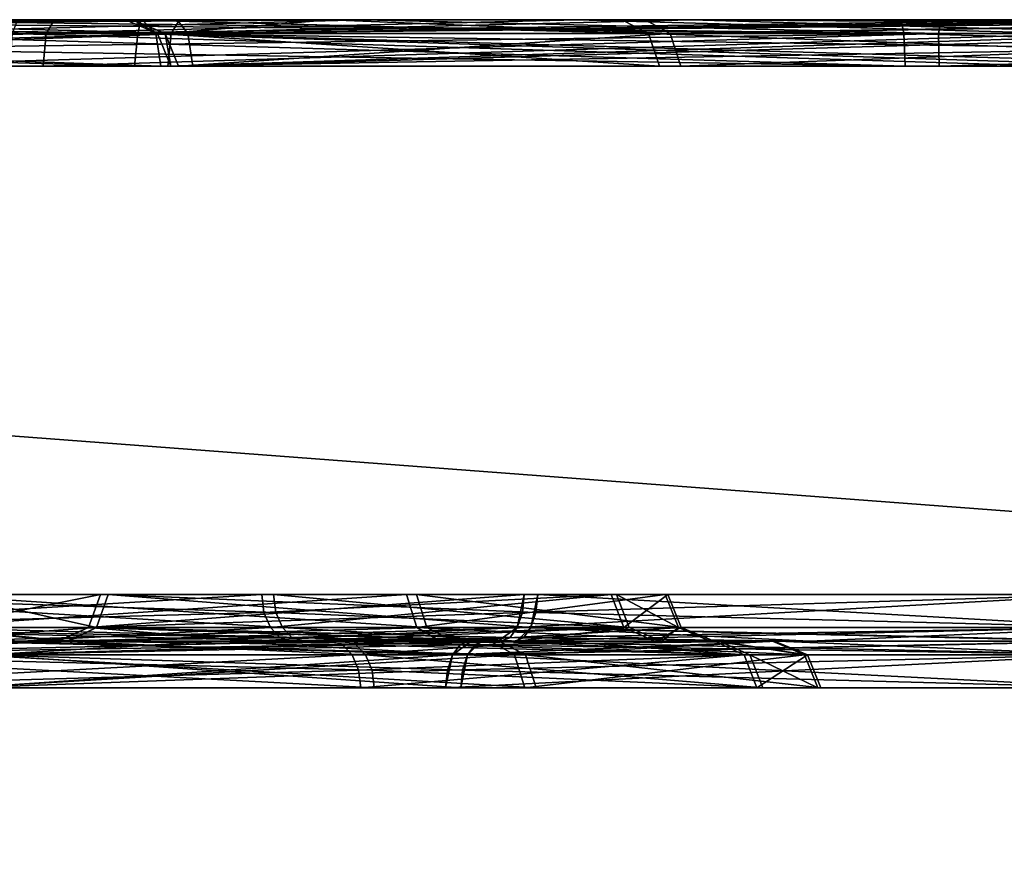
# Model space of a CAD drawing. Header units: millimetres. Extents: x -150 to 150, y -85 to 1149.
# Tile 232 of 656: x -84.708 to -84.075, y 1008.85 to 1009.4. Entities that reach past the tile are written whole.
import ezdxf

# ---------------------------------------------------------------- set-up
doc = ezdxf.new("R2010")
doc.units = ezdxf.units.MM
doc.header["$LTSCALE"] = 21.359881
for name, color, linetype in [('4774', 7, 'CONTINUOUS'), ('4775', 7, 'CONTINUOUS'), ('4776', 7, 'CONTINUOUS'), ('4777', 7, 'CONTINUOUS'), ('4778', 7, 'CONTINUOUS'), ('4779', 7, 'CONTINUOUS'), ('4780', 7, 'CONTINUOUS'), ('4781', 7, 'CONTINUOUS'), ('4790', 7, 'CONTINUOUS'), ('4791', 7, 'CONTINUOUS'), ('4792', 7, 'CONTINUOUS'), ('4793', 7, 'CONTINUOUS'), ('4815', 7, 'CONTINUOUS'), ('4816', 7, 'CONTINUOUS'), ('4817', 7, 'CONTINUOUS'), ('4818', 7, 'CONTINUOUS'), ('4819', 7, 'CONTINUOUS'), ('4820', 7, 'CONTINUOUS'), ('4821', 7, 'CONTINUOUS'), ('4822', 7, 'CONTINUOUS'), ('4831', 7, 'CONTINUOUS'), ('4832', 7, 'CONTINUOUS'), ('4833', 7, 'CONTINUOUS'), ('4834', 7, 'CONTINUOUS'), ('6291', 7, 'CONTINUOUS'), ('6292', 7, 'CONTINUOUS'), ('6293', 7, 'CONTINUOUS'), ('6294', 7, 'CONTINUOUS'), ('6295', 7, 'CONTINUOUS'), ('6296', 7, 'CONTINUOUS'), ('6297', 7, 'CONTINUOUS'), ('6298', 7, 'CONTINUOUS'), ('6307', 7, 'CONTINUOUS'), ('6308', 7, 'CONTINUOUS'), ('6309', 7, 'CONTINUOUS'), ('6310', 7, 'CONTINUOUS'), ('6332', 7, 'CONTINUOUS'), ('6333', 7, 'CONTINUOUS'), ('6334', 7, 'CONTINUOUS'), ('6335', 7, 'CONTINUOUS'), ('6336', 7, 'CONTINUOUS'), ('6337', 7, 'CONTINUOUS'), ('6338', 7, 'CONTINUOUS'), ('6339', 7, 'CONTINUOUS'), ('6348', 7, 'CONTINUOUS'), ('6349', 7, 'CONTINUOUS'), ('6350', 7, 'CONTINUOUS'), ('6351', 7, 'CONTINUOUS'), ('8767', 7, 'CONTINUOUS'), ('8768', 7, 'CONTINUOUS'), ('9023', 7, 'CONTINUOUS'), ('9025', 7, 'CONTINUOUS')]:
    doc.layers.add(name, color=color, linetype=linetype)

msp = doc.modelspace()

# ---------------------------------------------------------------- linework, layer by layer
at = {"layer": '4774', "linetype": 'CONTINUOUS'}
for points in [[(-84.48592, 1008.99121, 228.0098), (-84.87933, 1008.99121, 227.82314), (-84.4817, 1008.98148, 228.00484), (-84.48592, 1008.99121, 228.0098)], [(-84.4817, 1008.98148, 228.00484), (-84.87933, 1008.99121, 227.82314), (-84.48023, 1008.97, 228.0031), (-84.4817, 1008.98148, 228.00484)], [(-84.48023, 1008.97, 228.0031), (-84.87933, 1008.99121, 227.82314), (-84.87774, 1008.97, 227.81449), (-84.48023, 1008.97, 228.0031)]]:
    msp.add_3dface(points, dxfattribs=at)
at = {"layer": '4775', "linetype": 'CONTINUOUS'}
for points in [[(-84.88584, 1009, 227.84351), (-84.87933, 1008.99121, 227.82314), (-84.68067, 1009, 227.90915), (-84.88584, 1009, 227.84351)], [(-84.87933, 1008.99121, 227.82314), (-84.48592, 1008.99121, 228.0098), (-84.68067, 1009, 227.90915), (-84.87933, 1008.99121, 227.82314)], [(-84.68067, 1009, 227.90915), (-84.48592, 1008.99121, 228.0098), (-84.49222, 1008.99772, 228.01721), (-84.68067, 1009, 227.90915)], [(-84.49966, 1009, 228.02595), (-84.68067, 1009, 227.90915), (-84.49222, 1008.99772, 228.01721), (-84.49966, 1009, 228.02595)]]:
    msp.add_3dface(points, dxfattribs=at)
at = {"layer": '4776', "linetype": 'CONTINUOUS'}
for points in [[(-84.74851, 1008.99121, 229.44296), (-84.39015, 1008.99121, 229.19559), (-84.74556, 1008.97, 229.45124), (-84.74851, 1008.99121, 229.44296)], [(-84.74556, 1008.97, 229.45124), (-84.39015, 1008.99121, 229.19559), (-84.38346, 1008.97, 229.20128), (-84.74556, 1008.97, 229.45124)], [(-84.48592, 1008.99121, 228.0098), (-84.4817, 1008.98148, 228.00484), (-84.23027, 1008.97, 228.3652), (-84.48592, 1008.99121, 228.0098)], [(-84.23855, 1008.99121, 228.36815), (-84.48592, 1008.99121, 228.0098), (-84.23027, 1008.97, 228.3652), (-84.23855, 1008.99121, 228.36815)], [(-84.39015, 1008.99121, 229.19559), (-84.20349, 1008.99121, 228.80218), (-84.38346, 1008.97, 229.20128), (-84.39015, 1008.99121, 229.19559)], [(-84.38346, 1008.97, 229.20128), (-84.20349, 1008.99121, 228.80218), (-84.19485, 1008.97, 228.80377), (-84.38346, 1008.97, 229.20128)], [(-84.20349, 1008.99121, 228.80218), (-84.23855, 1008.99121, 228.36815), (-84.19485, 1008.97, 228.80377), (-84.20349, 1008.99121, 228.80218)], [(-84.19485, 1008.97, 228.80377), (-84.23855, 1008.99121, 228.36815), (-84.23027, 1008.97, 228.3652), (-84.19485, 1008.97, 228.80377)], [(-84.4817, 1008.98148, 228.00484), (-84.48023, 1008.97, 228.0031), (-84.23027, 1008.97, 228.3652), (-84.4817, 1008.98148, 228.00484)]]:
    msp.add_3dface(points, dxfattribs=at)
at = {"layer": '4777', "linetype": 'CONTINUOUS'}
for points in [[(-84.39015, 1008.99121, 229.19559), (-84.74851, 1008.99121, 229.44296), (-84.75399, 1009, 229.42239), (-84.39015, 1008.99121, 229.19559)], [(-84.40551, 1009, 229.1809), (-84.39015, 1008.99121, 229.19559), (-84.75399, 1009, 229.42239), (-84.40551, 1009, 229.1809)], [(-84.49966, 1009, 228.02595), (-84.49222, 1008.99772, 228.01721), (-84.23855, 1008.99121, 228.36815), (-84.49966, 1009, 228.02595)], [(-84.49966, 1009, 228.02595), (-84.23855, 1008.99121, 228.36815), (-84.25841, 1009, 228.37559), (-84.49966, 1009, 228.02595)], [(-84.49222, 1008.99772, 228.01721), (-84.48592, 1008.99121, 228.0098), (-84.23855, 1008.99121, 228.36815), (-84.49222, 1008.99772, 228.01721)], [(-84.20349, 1008.99121, 228.80218), (-84.39015, 1008.99121, 229.19559), (-84.40551, 1009, 229.1809), (-84.20349, 1008.99121, 228.80218)], [(-84.22406, 1009, 228.79671), (-84.20349, 1008.99121, 228.80218), (-84.40551, 1009, 229.1809), (-84.22406, 1009, 228.79671)], [(-84.23855, 1008.99121, 228.36815), (-84.20349, 1008.99121, 228.80218), (-84.25841, 1009, 228.37559), (-84.23855, 1008.99121, 228.36815)], [(-84.25841, 1009, 228.37559), (-84.20349, 1008.99121, 228.80218), (-84.22406, 1009, 228.79671), (-84.25841, 1009, 228.37559)]]:
    msp.add_3dface(points, dxfattribs=at)
at = {"layer": '4778', "linetype": 'CONTINUOUS'}
for points in [[(-84.54353, 1009.01852, 228.07754), (-84.54501, 1009.03, 228.07928), (-84.89576, 1009.03, 227.91286), (-84.54353, 1009.01852, 228.07754)], [(-84.53932, 1009.00879, 228.07258), (-84.54353, 1009.01852, 228.07754), (-84.89576, 1009.03, 227.91286), (-84.53932, 1009.00879, 228.07258)], [(-84.89418, 1009.00879, 227.90421), (-84.53932, 1009.00879, 228.07258), (-84.89576, 1009.03, 227.91286), (-84.89418, 1009.00879, 227.90421)]]:
    msp.add_3dface(points, dxfattribs=at)
at = {"layer": '4779', "linetype": 'CONTINUOUS'}
for points in [[(-84.53932, 1009.00879, 228.07258), (-84.89418, 1009.00879, 227.90421), (-84.53302, 1009.00228, 228.06517), (-84.53932, 1009.00879, 228.07258)], [(-84.52558, 1009, 228.05642), (-84.89418, 1009.00879, 227.90421), (-84.89051, 1009, 227.88332), (-84.52558, 1009, 228.05642)], [(-84.89418, 1009.00879, 227.90421), (-84.52558, 1009, 228.05642), (-84.53302, 1009.00228, 228.06517), (-84.89418, 1009.00879, 227.90421)]]:
    msp.add_3dface(points, dxfattribs=at)
at = {"layer": '4780', "linetype": 'CONTINUOUS'}
for points in [[(-84.45963, 1009.03, 229.13649), (-84.77618, 1009.00879, 229.36532), (-84.77913, 1009.03, 229.35704), (-84.45963, 1009.03, 229.13649)], [(-84.45294, 1009.00879, 229.14219), (-84.77618, 1009.00879, 229.36532), (-84.45963, 1009.03, 229.13649), (-84.45294, 1009.00879, 229.14219)], [(-84.54501, 1009.03, 228.07928), (-84.54353, 1009.01852, 228.07754), (-84.31619, 1009.00879, 228.39582), (-84.54501, 1009.03, 228.07928)], [(-84.54501, 1009.03, 228.07928), (-84.31619, 1009.00879, 228.39582), (-84.32447, 1009.03, 228.39877), (-84.54501, 1009.03, 228.07928)], [(-84.29321, 1009.03, 228.78574), (-84.45294, 1009.00879, 229.14219), (-84.45963, 1009.03, 229.13649), (-84.29321, 1009.03, 228.78574)], [(-84.28457, 1009.00879, 228.78733), (-84.45294, 1009.00879, 229.14219), (-84.29321, 1009.03, 228.78574), (-84.28457, 1009.00879, 228.78733)], [(-84.31619, 1009.00879, 228.39582), (-84.28457, 1009.00879, 228.78733), (-84.32447, 1009.03, 228.39877), (-84.31619, 1009.00879, 228.39582)], [(-84.32447, 1009.03, 228.39877), (-84.28457, 1009.00879, 228.78733), (-84.29321, 1009.03, 228.78574), (-84.32447, 1009.03, 228.39877)], [(-84.54353, 1009.01852, 228.07754), (-84.53932, 1009.00879, 228.07258), (-84.31619, 1009.00879, 228.39582), (-84.54353, 1009.01852, 228.07754)]]:
    msp.add_3dface(points, dxfattribs=at)
at = {"layer": '4781', "linetype": 'CONTINUOUS'}
for points in [[(-84.77618, 1009.00879, 229.36532), (-84.45294, 1009.00879, 229.14219), (-84.43764, 1009, 229.15694), (-84.77618, 1009.00879, 229.36532)], [(-84.77038, 1009, 229.38577), (-84.77618, 1009.00879, 229.36532), (-84.43764, 1009, 229.15694), (-84.77038, 1009, 229.38577)], [(-84.53932, 1009.00879, 228.07258), (-84.53302, 1009.00228, 228.06517), (-84.38842, 1009, 228.20834), (-84.53932, 1009.00879, 228.07258)], [(-84.31619, 1009.00879, 228.39582), (-84.53932, 1009.00879, 228.07258), (-84.38842, 1009, 228.20834), (-84.31619, 1009.00879, 228.39582)], [(-84.45294, 1009.00879, 229.14219), (-84.28457, 1009.00879, 228.78733), (-84.26408, 1009, 228.79319), (-84.45294, 1009.00879, 229.14219)], [(-84.43764, 1009, 229.15694), (-84.45294, 1009.00879, 229.14219), (-84.26408, 1009, 228.79319), (-84.43764, 1009, 229.15694)], [(-84.29538, 1009, 228.39103), (-84.31619, 1009.00879, 228.39582), (-84.38842, 1009, 228.20834), (-84.29538, 1009, 228.39103)], [(-84.28457, 1009.00879, 228.78733), (-84.31619, 1009.00879, 228.39582), (-84.29538, 1009, 228.39103), (-84.28457, 1009.00879, 228.78733)], [(-84.26408, 1009, 228.79319), (-84.28457, 1009.00879, 228.78733), (-84.29538, 1009, 228.39103), (-84.26408, 1009, 228.79319)], [(-84.53302, 1009.00228, 228.06517), (-84.52558, 1009, 228.05642), (-84.38842, 1009, 228.20834), (-84.53302, 1009.00228, 228.06517)]]:
    msp.add_3dface(points, dxfattribs=at)
at = {"layer": '4790', "linetype": 'CONTINUOUS'}
for points in [[(-85.34874, 1009.39121, 227.02252), (-84.61088, 1009.39121, 227.04585), (-85.34706, 1009.37, 227.03114), (-85.34874, 1009.39121, 227.02252)], [(-85.34706, 1009.37, 227.03114), (-84.61088, 1009.39121, 227.04585), (-84.61311, 1009.37, 227.05435), (-85.34706, 1009.37, 227.03114)], [(-83.95622, 1009.39121, 227.38702), (-83.96043, 1009.38148, 227.39198), (-84.61311, 1009.37, 227.05435), (-83.95622, 1009.39121, 227.38702)], [(-84.61088, 1009.39121, 227.04585), (-83.95622, 1009.39121, 227.38702), (-84.61311, 1009.37, 227.05435), (-84.61088, 1009.39121, 227.04585)], [(-83.96043, 1009.38148, 227.39198), (-83.96191, 1009.37, 227.39372), (-84.61311, 1009.37, 227.05435), (-83.96043, 1009.38148, 227.39198)]]:
    msp.add_3dface(points, dxfattribs=at)
at = {"layer": '4791', "linetype": 'CONTINUOUS'}
for points in [[(-84.60553, 1009.4, 227.02533), (-85.34874, 1009.39121, 227.02252), (-85.35209, 1009.4, 227.00156), (-84.60553, 1009.4, 227.02533)], [(-84.61088, 1009.39121, 227.04585), (-85.34874, 1009.39121, 227.02252), (-84.60553, 1009.4, 227.02533), (-84.61088, 1009.39121, 227.04585)], [(-83.94248, 1009.4, 227.37086), (-84.61088, 1009.39121, 227.04585), (-84.60553, 1009.4, 227.02533), (-83.94248, 1009.4, 227.37086)], [(-84.61088, 1009.39121, 227.04585), (-83.94248, 1009.4, 227.37086), (-83.94991, 1009.39772, 227.37961), (-84.61088, 1009.39121, 227.04585)], [(-83.95622, 1009.39121, 227.38702), (-84.61088, 1009.39121, 227.04585), (-83.94991, 1009.39772, 227.37961), (-83.95622, 1009.39121, 227.38702)]]:
    msp.add_3dface(points, dxfattribs=at)
at = {"layer": '4792', "linetype": 'CONTINUOUS'}
for points in [[(-84.04347, 1009.37, 229.97247), (-84.71312, 1009.39121, 230.27863), (-84.71481, 1009.37, 230.27001), (-84.04347, 1009.37, 229.97247)], [(-84.03821, 1009.39121, 229.97951), (-84.71312, 1009.39121, 230.27863), (-84.04347, 1009.37, 229.97247), (-84.03821, 1009.39121, 229.97951)]]:
    msp.add_3dface(points, dxfattribs=at)
at = {"layer": '4793', "linetype": 'CONTINUOUS'}
for points in [[(-84.71312, 1009.39121, 230.27863), (-84.03821, 1009.39121, 229.97951), (-84.34955, 1009.4, 230.18619), (-84.71312, 1009.39121, 230.27863)], [(-84.70977, 1009.4, 230.29959), (-84.71312, 1009.39121, 230.27863), (-84.34955, 1009.4, 230.18619), (-84.70977, 1009.4, 230.29959)], [(-84.34955, 1009.4, 230.18619), (-84.03821, 1009.39121, 229.97951), (-84.02433, 1009.4, 229.99562), (-84.34955, 1009.4, 230.18619)]]:
    msp.add_3dface(points, dxfattribs=at)
at = {"layer": '4815', "linetype": 'CONTINUOUS'}
for points in [[(-84.8904, 1008.99121, 372.17882), (-84.49453, 1008.99121, 371.99743), (-84.88893, 1008.97, 372.18748), (-84.8904, 1008.99121, 372.17882)], [(-84.49453, 1008.99121, 371.99743), (-84.49038, 1008.98148, 372.00244), (-84.88893, 1008.97, 372.18748), (-84.49453, 1008.99121, 371.99743)], [(-84.49038, 1008.98148, 372.00244), (-84.48893, 1008.97, 372.0042), (-84.88893, 1008.97, 372.18748), (-84.49038, 1008.98148, 372.00244)]]:
    msp.add_3dface(points, dxfattribs=at)
at = {"layer": '4816', "linetype": 'CONTINUOUS'}
for points in [[(-84.50806, 1009, 371.98109), (-84.8904, 1008.99121, 372.17882), (-84.89428, 1009, 372.15796), (-84.50806, 1009, 371.98109)], [(-84.8904, 1008.99121, 372.17882), (-84.50806, 1009, 371.98109), (-84.50074, 1008.99772, 371.98993), (-84.8904, 1008.99121, 372.17882)], [(-84.49453, 1008.99121, 371.99743), (-84.8904, 1008.99121, 372.17882), (-84.50074, 1008.99772, 371.98993), (-84.49453, 1008.99121, 371.99743)]]:
    msp.add_3dface(points, dxfattribs=at)
at = {"layer": '4817', "linetype": 'CONTINUOUS'}
for points in [[(-84.38293, 1008.99121, 370.81302), (-84.73795, 1008.99121, 370.56088), (-84.37616, 1008.97, 370.80742), (-84.38293, 1008.99121, 370.81302)], [(-84.37616, 1008.97, 370.80742), (-84.73795, 1008.99121, 370.56088), (-84.73489, 1008.97, 370.55265), (-84.37616, 1008.97, 370.80742)], [(-84.49038, 1008.98148, 372.00244), (-84.49453, 1008.99121, 371.99743), (-84.24239, 1008.99121, 371.64241), (-84.49038, 1008.98148, 372.00244)], [(-84.48893, 1008.97, 372.0042), (-84.49038, 1008.98148, 372.00244), (-84.24239, 1008.99121, 371.64241), (-84.48893, 1008.97, 372.0042)], [(-84.48893, 1008.97, 372.0042), (-84.24239, 1008.99121, 371.64241), (-84.23415, 1008.97, 371.64547), (-84.48893, 1008.97, 372.0042)], [(-84.20154, 1008.99121, 371.20889), (-84.38293, 1008.99121, 370.81302), (-84.19288, 1008.97, 371.20742), (-84.20154, 1008.99121, 371.20889)], [(-84.19288, 1008.97, 371.20742), (-84.38293, 1008.99121, 370.81302), (-84.37616, 1008.97, 370.80742), (-84.19288, 1008.97, 371.20742)], [(-84.24239, 1008.99121, 371.64241), (-84.20154, 1008.99121, 371.20889), (-84.23415, 1008.97, 371.64547), (-84.24239, 1008.99121, 371.64241)], [(-84.23415, 1008.97, 371.64547), (-84.20154, 1008.99121, 371.20889), (-84.19288, 1008.97, 371.20742), (-84.23415, 1008.97, 371.64547)]]:
    msp.add_3dface(points, dxfattribs=at)
at = {"layer": '4818', "linetype": 'CONTINUOUS'}
for points in [[(-84.74691, 1009, 370.58018), (-84.73795, 1008.99121, 370.56088), (-84.40006, 1009, 370.82559), (-84.74691, 1009, 370.58018)], [(-84.73795, 1008.99121, 370.56088), (-84.38293, 1008.99121, 370.81302), (-84.40006, 1009, 370.82559), (-84.73795, 1008.99121, 370.56088)], [(-84.50074, 1008.99772, 371.98993), (-84.50806, 1009, 371.98109), (-84.36159, 1009, 371.82312), (-84.50074, 1008.99772, 371.98993)], [(-84.49453, 1008.99121, 371.99743), (-84.50074, 1008.99772, 371.98993), (-84.36159, 1009, 371.82312), (-84.49453, 1008.99121, 371.99743)], [(-84.24239, 1008.99121, 371.64241), (-84.49453, 1008.99121, 371.99743), (-84.36159, 1009, 371.82312), (-84.24239, 1008.99121, 371.64241)], [(-84.40006, 1009, 370.82559), (-84.38293, 1008.99121, 370.81302), (-84.22275, 1009, 371.21071), (-84.40006, 1009, 370.82559)], [(-84.38293, 1008.99121, 370.81302), (-84.20154, 1008.99121, 371.20889), (-84.22275, 1009, 371.21071), (-84.38293, 1008.99121, 370.81302)], [(-84.26133, 1009, 371.63245), (-84.24239, 1008.99121, 371.64241), (-84.36159, 1009, 371.82312), (-84.26133, 1009, 371.63245)], [(-84.20154, 1008.99121, 371.20889), (-84.24239, 1008.99121, 371.64241), (-84.26133, 1009, 371.63245), (-84.20154, 1008.99121, 371.20889)], [(-84.22275, 1009, 371.21071), (-84.20154, 1008.99121, 371.20889), (-84.26133, 1009, 371.63245), (-84.22275, 1009, 371.21071)]]:
    msp.add_3dface(points, dxfattribs=at)
at = {"layer": '4819', "linetype": 'CONTINUOUS'}
for points in [[(-84.55269, 1009.03, 371.92717), (-84.90417, 1009.00879, 372.09755), (-84.90564, 1009.03, 372.08888), (-84.55269, 1009.03, 371.92717)], [(-84.55124, 1009.01852, 371.92893), (-84.90417, 1009.00879, 372.09755), (-84.55269, 1009.03, 371.92717), (-84.55124, 1009.01852, 371.92893)], [(-84.54709, 1009.00879, 371.93394), (-84.90417, 1009.00879, 372.09755), (-84.55124, 1009.01852, 371.92893), (-84.54709, 1009.00879, 371.93394)]]:
    msp.add_3dface(points, dxfattribs=at)
at = {"layer": '4820', "linetype": 'CONTINUOUS'}
for points in [[(-84.90417, 1009.00879, 372.09755), (-84.54709, 1009.00879, 371.93394), (-84.70698, 1009, 372.05897), (-84.90417, 1009.00879, 372.09755)], [(-84.90305, 1009, 372.11887), (-84.90417, 1009.00879, 372.09755), (-84.70698, 1009, 372.05897), (-84.90305, 1009, 372.11887)], [(-84.70698, 1009, 372.05897), (-84.54709, 1009.00879, 371.93394), (-84.54088, 1009.00228, 371.94143), (-84.70698, 1009, 372.05897)], [(-84.53356, 1009, 371.95028), (-84.70698, 1009, 372.05897), (-84.54088, 1009.00228, 371.94143), (-84.53356, 1009, 371.95028)]]:
    msp.add_3dface(points, dxfattribs=at)
at = {"layer": '4821', "linetype": 'CONTINUOUS'}
for points in [[(-84.76665, 1009.00879, 370.63815), (-84.44642, 1009.00879, 370.86558), (-84.76971, 1009.03, 370.64638), (-84.76665, 1009.00879, 370.63815)], [(-84.76971, 1009.03, 370.64638), (-84.44642, 1009.00879, 370.86558), (-84.45319, 1009.03, 370.87118), (-84.76971, 1009.03, 370.64638)], [(-84.55124, 1009.01852, 371.92893), (-84.55269, 1009.03, 371.92717), (-84.32789, 1009.03, 371.61064), (-84.55124, 1009.01852, 371.92893)], [(-84.54709, 1009.00879, 371.93394), (-84.55124, 1009.01852, 371.92893), (-84.32789, 1009.03, 371.61064), (-84.54709, 1009.00879, 371.93394)], [(-84.31966, 1009.00879, 371.6137), (-84.54709, 1009.00879, 371.93394), (-84.32789, 1009.03, 371.61064), (-84.31966, 1009.00879, 371.6137)], [(-84.44642, 1009.00879, 370.86558), (-84.28281, 1009.00879, 371.22266), (-84.45319, 1009.03, 370.87118), (-84.44642, 1009.00879, 370.86558)], [(-84.45319, 1009.03, 370.87118), (-84.28281, 1009.00879, 371.22266), (-84.29147, 1009.03, 371.22413), (-84.45319, 1009.03, 370.87118)], [(-84.29147, 1009.03, 371.22413), (-84.31966, 1009.00879, 371.6137), (-84.32789, 1009.03, 371.61064), (-84.29147, 1009.03, 371.22413)], [(-84.28281, 1009.00879, 371.22266), (-84.31966, 1009.00879, 371.6137), (-84.29147, 1009.03, 371.22413), (-84.28281, 1009.00879, 371.22266)]]:
    msp.add_3dface(points, dxfattribs=at)
at = {"layer": '4822', "linetype": 'CONTINUOUS'}
for points in [[(-84.44642, 1009.00879, 370.86558), (-84.76665, 1009.00879, 370.63815), (-84.75732, 1009, 370.61899), (-84.44642, 1009.00879, 370.86558)], [(-84.42924, 1009, 370.85308), (-84.44642, 1009.00879, 370.86558), (-84.75732, 1009, 370.61899), (-84.42924, 1009, 370.85308)], [(-84.54088, 1009.00228, 371.94143), (-84.54709, 1009.00879, 371.93394), (-84.31966, 1009.00879, 371.6137), (-84.54088, 1009.00228, 371.94143)], [(-84.53356, 1009, 371.95028), (-84.54088, 1009.00228, 371.94143), (-84.31966, 1009.00879, 371.6137), (-84.53356, 1009, 371.95028)], [(-84.53356, 1009, 371.95028), (-84.31966, 1009.00879, 371.6137), (-84.29972, 1009, 371.62094), (-84.53356, 1009, 371.95028)], [(-84.28281, 1009.00879, 371.22266), (-84.44642, 1009.00879, 370.86558), (-84.42924, 1009, 370.85308), (-84.28281, 1009.00879, 371.22266)], [(-84.26166, 1009, 371.22049), (-84.28281, 1009.00879, 371.22266), (-84.42924, 1009, 370.85308), (-84.26166, 1009, 371.22049)], [(-84.31966, 1009.00879, 371.6137), (-84.28281, 1009.00879, 371.22266), (-84.29972, 1009, 371.62094), (-84.31966, 1009.00879, 371.6137)], [(-84.29972, 1009, 371.62094), (-84.28281, 1009.00879, 371.22266), (-84.26166, 1009, 371.22049), (-84.29972, 1009, 371.62094)]]:
    msp.add_3dface(points, dxfattribs=at)
at = {"layer": '4831', "linetype": 'CONTINUOUS'}
for points in [[(-84.63237, 1009.39121, 372.95962), (-85.37047, 1009.39121, 372.97309), (-84.63448, 1009.37, 372.95109), (-84.63237, 1009.39121, 372.95962)], [(-84.63448, 1009.37, 372.95109), (-85.37047, 1009.39121, 372.97309), (-85.36867, 1009.37, 372.96449), (-84.63448, 1009.37, 372.95109)], [(-83.9788, 1009.37, 372.62046), (-84.63237, 1009.39121, 372.95962), (-84.63448, 1009.37, 372.95109), (-83.9788, 1009.37, 372.62046)], [(-83.9732, 1009.39121, 372.62723), (-84.63237, 1009.39121, 372.95962), (-83.97735, 1009.38148, 372.62222), (-83.9732, 1009.39121, 372.62723)], [(-83.97735, 1009.38148, 372.62222), (-84.63237, 1009.39121, 372.95962), (-83.9788, 1009.37, 372.62046), (-83.97735, 1009.38148, 372.62222)]]:
    msp.add_3dface(points, dxfattribs=at)
at = {"layer": '4832', "linetype": 'CONTINUOUS'}
for points in [[(-85.37583, 1009.4, 372.99364), (-85.37047, 1009.39121, 372.97309), (-84.63034, 1009.4, 372.98096), (-85.37583, 1009.4, 372.99364)], [(-85.37047, 1009.39121, 372.97309), (-84.63237, 1009.39121, 372.95962), (-84.63034, 1009.4, 372.98096), (-85.37047, 1009.39121, 372.97309)], [(-84.63237, 1009.39121, 372.95962), (-83.9732, 1009.39121, 372.62723), (-84.27609, 1009.4, 372.85029), (-84.63237, 1009.39121, 372.95962)], [(-84.63034, 1009.4, 372.98096), (-84.63237, 1009.39121, 372.95962), (-84.27609, 1009.4, 372.85029), (-84.63034, 1009.4, 372.98096)], [(-84.27609, 1009.4, 372.85029), (-83.9732, 1009.39121, 372.62723), (-83.96699, 1009.39772, 372.63472), (-84.27609, 1009.4, 372.85029)], [(-83.95967, 1009.4, 372.64357), (-84.27609, 1009.4, 372.85029), (-83.96699, 1009.39772, 372.63472), (-83.95967, 1009.4, 372.64357)]]:
    msp.add_3dface(points, dxfattribs=at)
at = {"layer": '4833', "linetype": 'CONTINUOUS'}
for points in [[(-85.4295, 1009.39121, 369.73923), (-84.69139, 1009.39121, 369.72576), (-85.42739, 1009.37, 369.74776), (-85.4295, 1009.39121, 369.73923)], [(-85.42739, 1009.37, 369.74776), (-84.69139, 1009.39121, 369.72576), (-84.69319, 1009.37, 369.73436), (-85.42739, 1009.37, 369.74776)], [(-84.69139, 1009.39121, 369.72576), (-84.02054, 1009.39121, 370.03387), (-84.69319, 1009.37, 369.73436), (-84.69139, 1009.39121, 369.72576)], [(-84.69319, 1009.37, 369.73436), (-84.02054, 1009.39121, 370.03387), (-84.02589, 1009.37, 370.04084), (-84.69319, 1009.37, 369.73436)]]:
    msp.add_3dface(points, dxfattribs=at)
at = {"layer": '4834', "linetype": 'CONTINUOUS'}
for points in [[(-84.69139, 1009.39121, 369.72576), (-85.4295, 1009.39121, 369.73923), (-85.43153, 1009.4, 369.71788), (-84.69139, 1009.39121, 369.72576)], [(-84.68603, 1009.4, 369.70521), (-84.69139, 1009.39121, 369.72576), (-85.43153, 1009.4, 369.71788), (-84.68603, 1009.4, 369.70521)], [(-84.02054, 1009.39121, 370.03387), (-84.69139, 1009.39121, 369.72576), (-84.00804, 1009.4, 370.01673), (-84.02054, 1009.39121, 370.03387)], [(-84.00804, 1009.4, 370.01673), (-84.69139, 1009.39121, 369.72576), (-84.68603, 1009.4, 369.70521), (-84.00804, 1009.4, 370.01673)]]:
    msp.add_3dface(points, dxfattribs=at)
at = {"layer": '6291', "linetype": 'CONTINUOUS'}
for points in [[(-84.42993, 1008.99121, 252.22569), (-84.43322, 1008.98148, 252.2313), (-84.74341, 1008.97, 251.92007), (-84.42993, 1008.99121, 252.22569)], [(-84.73577, 1008.99121, 251.91573), (-84.42993, 1008.99121, 252.22569), (-84.74341, 1008.97, 251.92007), (-84.73577, 1008.99121, 251.91573)], [(-84.42454, 1008.97, 250.76106), (-84.73015, 1008.99121, 251.07454), (-84.73773, 1008.97, 251.07009), (-84.42454, 1008.97, 250.76106)], [(-84.42019, 1008.99121, 250.76869), (-84.73015, 1008.99121, 251.07454), (-84.42454, 1008.97, 250.76106), (-84.42019, 1008.99121, 250.76869)], [(-83.99878, 1008.97, 250.65002), (-84.42019, 1008.99121, 250.76869), (-84.42454, 1008.97, 250.76106), (-83.99878, 1008.97, 250.65002)], [(-83.99884, 1008.99121, 250.65881), (-84.42019, 1008.99121, 250.76869), (-83.99878, 1008.97, 250.65002), (-83.99884, 1008.99121, 250.65881)], [(-84.43322, 1008.98148, 252.2313), (-84.43437, 1008.97, 252.23327), (-84.74341, 1008.97, 251.92007), (-84.43322, 1008.98148, 252.2313)]]:
    msp.add_3dface(points, dxfattribs=at)
at = {"layer": '6292', "linetype": 'CONTINUOUS'}
for points in [[(-84.4192, 1009, 252.20739), (-84.73577, 1008.99121, 251.91573), (-84.7175, 1009, 251.90495), (-84.4192, 1009, 252.20739)], [(-84.73577, 1008.99121, 251.91573), (-84.4192, 1009, 252.20739), (-84.42501, 1008.99772, 252.21729), (-84.73577, 1008.99121, 251.91573)], [(-84.42993, 1008.99121, 252.22569), (-84.73577, 1008.99121, 251.91573), (-84.42501, 1008.99772, 252.21729), (-84.42993, 1008.99121, 252.22569)], [(-84.73015, 1008.99121, 251.07454), (-84.42019, 1008.99121, 250.76869), (-84.41123, 1009, 250.788), (-84.73015, 1008.99121, 251.07454)], [(-84.71248, 1009, 251.08634), (-84.73015, 1008.99121, 251.07454), (-84.41123, 1009, 250.788), (-84.71248, 1009, 251.08634)], [(-84.42019, 1008.99121, 250.76869), (-83.99884, 1008.99121, 250.65881), (-84.00172, 1009, 250.68), (-84.42019, 1008.99121, 250.76869)], [(-84.41123, 1009, 250.788), (-84.42019, 1008.99121, 250.76869), (-84.00172, 1009, 250.68), (-84.41123, 1009, 250.788)]]:
    msp.add_3dface(points, dxfattribs=at)
at = {"layer": '6293', "linetype": 'CONTINUOUS'}
for points in [[(-84.43437, 1008.97, 252.23327), (-84.43322, 1008.98148, 252.2313), (-84.01008, 1008.99121, 252.34119), (-84.43437, 1008.97, 252.23327)], [(-84.43437, 1008.97, 252.23327), (-84.01008, 1008.99121, 252.34119), (-84.01014, 1008.97, 252.34998), (-84.43437, 1008.97, 252.23327)], [(-84.43322, 1008.98148, 252.2313), (-84.42993, 1008.99121, 252.22569), (-84.01008, 1008.99121, 252.34119), (-84.43322, 1008.98148, 252.2313)]]:
    msp.add_3dface(points, dxfattribs=at)
at = {"layer": '6294', "linetype": 'CONTINUOUS'}
for points in [[(-84.42993, 1008.99121, 252.22569), (-84.42501, 1008.99772, 252.21729), (-84.22066, 1009, 252.29099), (-84.42993, 1008.99121, 252.22569)], [(-84.01008, 1008.99121, 252.34119), (-84.42993, 1008.99121, 252.22569), (-84.22066, 1009, 252.29099), (-84.01008, 1008.99121, 252.34119)], [(-84.42501, 1008.99772, 252.21729), (-84.4192, 1009, 252.20739), (-84.22066, 1009, 252.29099), (-84.42501, 1008.99772, 252.21729)], [(-84.0072, 1009, 252.32), (-84.01008, 1008.99121, 252.34119), (-84.22066, 1009, 252.29099), (-84.0072, 1009, 252.32)]]:
    msp.add_3dface(points, dxfattribs=at)
at = {"layer": '6295', "linetype": 'CONTINUOUS'}
for points in [[(-84.76323, 1009.00879, 251.49493), (-84.65904, 1009.00879, 251.11622), (-84.75445, 1009.03, 251.49499), (-84.76323, 1009.00879, 251.49493)], [(-84.66411, 1009.00879, 251.87499), (-84.76323, 1009.00879, 251.49493), (-84.65647, 1009.03, 251.87065), (-84.66411, 1009.00879, 251.87499)], [(-84.65647, 1009.03, 251.87065), (-84.76323, 1009.00879, 251.49493), (-84.75445, 1009.03, 251.49499), (-84.65647, 1009.03, 251.87065)], [(-84.75445, 1009.03, 251.49499), (-84.65904, 1009.00879, 251.11622), (-84.65146, 1009.03, 251.12067), (-84.75445, 1009.03, 251.49499)], [(-84.38495, 1009.01852, 252.14897), (-84.66411, 1009.00879, 251.87499), (-84.3838, 1009.03, 252.147), (-84.38495, 1009.01852, 252.14897)], [(-84.3838, 1009.03, 252.147), (-84.66411, 1009.00879, 251.87499), (-84.65647, 1009.03, 251.87065), (-84.3838, 1009.03, 252.147)], [(-84.65904, 1009.00879, 251.11622), (-84.37946, 1009.00879, 250.84035), (-84.65146, 1009.03, 251.12067), (-84.65904, 1009.00879, 251.11622)], [(-84.65146, 1009.03, 251.12067), (-84.37946, 1009.00879, 250.84035), (-84.37512, 1009.03, 250.84799), (-84.65146, 1009.03, 251.12067)], [(-84.37946, 1009.00879, 250.84035), (-83.99939, 1009.00879, 250.74123), (-84.37512, 1009.03, 250.84799), (-84.37946, 1009.00879, 250.84035)], [(-84.37512, 1009.03, 250.84799), (-83.99939, 1009.00879, 250.74123), (-83.99945, 1009.03, 250.75002), (-84.37512, 1009.03, 250.84799)], [(-84.38824, 1009.00879, 252.15458), (-84.66411, 1009.00879, 251.87499), (-84.38495, 1009.01852, 252.14897), (-84.38824, 1009.00879, 252.15458)]]:
    msp.add_3dface(points, dxfattribs=at)
at = {"layer": '6296', "linetype": 'CONTINUOUS'}
for points in [[(-84.65904, 1009.00879, 251.11622), (-84.76323, 1009.00879, 251.49493), (-84.78443, 1009, 251.49271), (-84.65904, 1009.00879, 251.11622)], [(-84.67667, 1009, 251.10435), (-84.65904, 1009.00879, 251.11622), (-84.78443, 1009, 251.49271), (-84.67667, 1009, 251.10435)], [(-84.78443, 1009, 251.49271), (-84.76323, 1009.00879, 251.49493), (-84.68377, 1009, 251.88333), (-84.78443, 1009, 251.49271)], [(-84.76323, 1009.00879, 251.49493), (-84.66411, 1009.00879, 251.87499), (-84.68377, 1009, 251.88333), (-84.76323, 1009.00879, 251.49493)], [(-84.68377, 1009, 251.88333), (-84.66411, 1009.00879, 251.87499), (-84.56042, 1009, 252.04709), (-84.68377, 1009, 251.88333)], [(-84.37946, 1009.00879, 250.84035), (-84.65904, 1009.00879, 251.11622), (-84.67667, 1009, 251.10435), (-84.37946, 1009.00879, 250.84035)], [(-84.38873, 1009, 250.82122), (-84.37946, 1009.00879, 250.84035), (-84.67667, 1009, 251.10435), (-84.38873, 1009, 250.82122)], [(-84.66411, 1009.00879, 251.87499), (-84.38824, 1009.00879, 252.15458), (-84.56042, 1009, 252.04709), (-84.66411, 1009.00879, 251.87499)], [(-84.56042, 1009, 252.04709), (-84.38824, 1009.00879, 252.15458), (-84.39316, 1009.00228, 252.16298), (-84.56042, 1009, 252.04709)], [(-83.99941, 1009, 250.72002), (-84.37946, 1009.00879, 250.84035), (-84.38873, 1009, 250.82122), (-83.99941, 1009, 250.72002)], [(-83.99939, 1009.00879, 250.74123), (-84.37946, 1009.00879, 250.84035), (-83.99941, 1009, 250.72002), (-83.99939, 1009.00879, 250.74123)], [(-84.39897, 1009, 252.17288), (-84.56042, 1009, 252.04709), (-84.39316, 1009.00228, 252.16298), (-84.39897, 1009, 252.17288)]]:
    msp.add_3dface(points, dxfattribs=at)
at = {"layer": '6297', "linetype": 'CONTINUOUS'}
for points in [[(-84.38824, 1009.00879, 252.15458), (-84.38495, 1009.01852, 252.14897), (-84.00948, 1009.03, 252.24998), (-84.38824, 1009.00879, 252.15458)], [(-84.00953, 1009.00879, 252.25877), (-84.38824, 1009.00879, 252.15458), (-84.00948, 1009.03, 252.24998), (-84.00953, 1009.00879, 252.25877)], [(-84.38495, 1009.01852, 252.14897), (-84.3838, 1009.03, 252.147), (-84.00948, 1009.03, 252.24998), (-84.38495, 1009.01852, 252.14897)]]:
    msp.add_3dface(points, dxfattribs=at)
at = {"layer": '6298', "linetype": 'CONTINUOUS'}
for points in [[(-84.39897, 1009, 252.17288), (-84.39316, 1009.00228, 252.16298), (-84.00953, 1009.00879, 252.25877), (-84.39897, 1009, 252.17288)], [(-84.39897, 1009, 252.17288), (-84.00953, 1009.00879, 252.25877), (-84.00952, 1009, 252.27998), (-84.39897, 1009, 252.17288)], [(-84.39316, 1009.00228, 252.16298), (-84.38824, 1009.00879, 252.15458), (-84.00953, 1009.00879, 252.25877), (-84.39316, 1009.00228, 252.16298)]]:
    msp.add_3dface(points, dxfattribs=at)
at = {"layer": '6307', "linetype": 'CONTINUOUS'}
for points in [[(-85.21288, 1009.39121, 250.36364), (-84.60016, 1009.39121, 249.95186), (-85.20647, 1009.37, 250.36966), (-85.21288, 1009.39121, 250.36364)], [(-85.20647, 1009.37, 250.36966), (-84.60016, 1009.39121, 249.95186), (-84.597, 1009.37, 249.96006), (-85.20647, 1009.37, 250.36966)], [(-84.60016, 1009.39121, 249.95186), (-83.86945, 1009.39121, 249.84672), (-84.597, 1009.37, 249.96006), (-84.60016, 1009.39121, 249.95186)], [(-84.597, 1009.37, 249.96006), (-83.86945, 1009.39121, 249.84672), (-83.87017, 1009.37, 249.85547), (-84.597, 1009.37, 249.96006)]]:
    msp.add_3dface(points, dxfattribs=at)
at = {"layer": '6308', "linetype": 'CONTINUOUS'}
for points in [[(-84.60016, 1009.39121, 249.95186), (-85.21288, 1009.39121, 250.36364), (-84.94216, 1009.4, 250.10604), (-84.60016, 1009.39121, 249.95186)], [(-84.60709, 1009.4, 249.9318), (-84.60016, 1009.39121, 249.95186), (-84.94216, 1009.4, 250.10604), (-84.60709, 1009.4, 249.9318)], [(-83.86774, 1009.4, 249.82557), (-84.60016, 1009.39121, 249.95186), (-84.60709, 1009.4, 249.9318), (-83.86774, 1009.4, 249.82557)], [(-83.86945, 1009.39121, 249.84672), (-84.60016, 1009.39121, 249.95186), (-83.86774, 1009.4, 249.82557), (-83.86945, 1009.39121, 249.84672)]]:
    msp.add_3dface(points, dxfattribs=at)
at = {"layer": '6309', "linetype": 'CONTINUOUS'}
for points in [[(-84.84344, 1009.39121, 252.93098), (-84.84015, 1009.38148, 252.92537), (-84.13876, 1009.37, 253.14453), (-84.84344, 1009.39121, 252.93098)], [(-84.13948, 1009.39121, 253.15328), (-84.84344, 1009.39121, 252.93098), (-84.13876, 1009.37, 253.14453), (-84.13948, 1009.39121, 253.15328)], [(-83.40877, 1009.39121, 253.04814), (-84.13948, 1009.39121, 253.15328), (-83.41193, 1009.37, 253.03994), (-83.40877, 1009.39121, 253.04814)], [(-83.41193, 1009.37, 253.03994), (-84.13948, 1009.39121, 253.15328), (-84.13876, 1009.37, 253.14453), (-83.41193, 1009.37, 253.03994)], [(-84.84015, 1009.38148, 252.92537), (-84.83899, 1009.37, 252.9234), (-84.13876, 1009.37, 253.14453), (-84.84015, 1009.38148, 252.92537)]]:
    msp.add_3dface(points, dxfattribs=at)
at = {"layer": '6310', "linetype": 'CONTINUOUS'}
for points in [[(-84.85417, 1009.4, 252.94928), (-84.84836, 1009.39772, 252.93937), (-84.13948, 1009.39121, 253.15328), (-84.85417, 1009.4, 252.94928)], [(-84.85417, 1009.4, 252.94928), (-84.13948, 1009.39121, 253.15328), (-84.14119, 1009.4, 253.17443), (-84.85417, 1009.4, 252.94928)], [(-84.84836, 1009.39772, 252.93937), (-84.84344, 1009.39121, 252.93098), (-84.13948, 1009.39121, 253.15328), (-84.84836, 1009.39772, 252.93937)], [(-84.13948, 1009.39121, 253.15328), (-83.40877, 1009.39121, 253.04814), (-84.14119, 1009.4, 253.17443), (-84.13948, 1009.39121, 253.15328)], [(-84.14119, 1009.4, 253.17443), (-83.40877, 1009.39121, 253.04814), (-83.40183, 1009.4, 253.0682), (-84.14119, 1009.4, 253.17443)]]:
    msp.add_3dface(points, dxfattribs=at)
at = {"layer": '6332', "linetype": 'CONTINUOUS'}
for points in [[(-84.73577, 1008.99121, 348.91573), (-84.42993, 1008.99121, 349.22569), (-84.74341, 1008.97, 348.92007), (-84.73577, 1008.99121, 348.91573)], [(-84.74341, 1008.97, 348.92007), (-84.42993, 1008.99121, 349.22569), (-84.43437, 1008.97, 349.23327), (-84.74341, 1008.97, 348.92007)], [(-84.42454, 1008.97, 347.76106), (-84.73015, 1008.99121, 348.07454), (-84.73773, 1008.97, 348.07009), (-84.42454, 1008.97, 347.76106)], [(-84.42019, 1008.99121, 347.76869), (-84.73015, 1008.99121, 348.07454), (-84.42341, 1008.98148, 347.76304), (-84.42019, 1008.99121, 347.76869)], [(-84.42341, 1008.98148, 347.76304), (-84.73015, 1008.99121, 348.07454), (-84.42454, 1008.97, 347.76106), (-84.42341, 1008.98148, 347.76304)], [(-84.42993, 1008.99121, 349.22569), (-84.01008, 1008.99121, 349.34119), (-84.43437, 1008.97, 349.23327), (-84.42993, 1008.99121, 349.22569)], [(-84.43437, 1008.97, 349.23327), (-84.01008, 1008.99121, 349.34119), (-84.01014, 1008.97, 349.34998), (-84.43437, 1008.97, 349.23327)]]:
    msp.add_3dface(points, dxfattribs=at)
at = {"layer": '6333', "linetype": 'CONTINUOUS'}
for points in [[(-84.42993, 1008.99121, 349.22569), (-84.73577, 1008.99121, 348.91573), (-84.71671, 1009, 348.90633), (-84.42993, 1008.99121, 349.22569)], [(-84.73015, 1008.99121, 348.07454), (-84.42019, 1008.99121, 347.76869), (-84.58138, 1009, 347.91727), (-84.73015, 1008.99121, 348.07454)], [(-84.71323, 1009, 348.08763), (-84.73015, 1008.99121, 348.07454), (-84.58138, 1009, 347.91727), (-84.71323, 1009, 348.08763)], [(-84.41775, 1009, 349.20823), (-84.42993, 1008.99121, 349.22569), (-84.71671, 1009, 348.90633), (-84.41775, 1009, 349.20823)], [(-84.58138, 1009, 347.91727), (-84.42019, 1008.99121, 347.76869), (-84.41538, 1008.99772, 347.77715), (-84.58138, 1009, 347.91727)], [(-84.40971, 1009, 347.78714), (-84.58138, 1009, 347.91727), (-84.41538, 1008.99772, 347.77715), (-84.40971, 1009, 347.78714)], [(-84.01008, 1008.99121, 349.34119), (-84.42993, 1008.99121, 349.22569), (-84.01028, 1009, 349.31998), (-84.01008, 1008.99121, 349.34119)], [(-84.01028, 1009, 349.31998), (-84.42993, 1008.99121, 349.22569), (-84.41775, 1009, 349.20823), (-84.01028, 1009, 349.31998)]]:
    msp.add_3dface(points, dxfattribs=at)
at = {"layer": '6334', "linetype": 'CONTINUOUS'}
for points in [[(-84.42019, 1008.99121, 347.76869), (-84.42341, 1008.98148, 347.76304), (-83.99878, 1008.97, 347.65002), (-84.42019, 1008.99121, 347.76869)], [(-83.99884, 1008.99121, 347.65881), (-84.42019, 1008.99121, 347.76869), (-83.99878, 1008.97, 347.65002), (-83.99884, 1008.99121, 347.65881)], [(-84.42341, 1008.98148, 347.76304), (-84.42454, 1008.97, 347.76106), (-83.99878, 1008.97, 347.65002), (-84.42341, 1008.98148, 347.76304)]]:
    msp.add_3dface(points, dxfattribs=at)
at = {"layer": '6335', "linetype": 'CONTINUOUS'}
for points in [[(-84.41538, 1008.99772, 347.77715), (-84.42019, 1008.99121, 347.76869), (-83.99884, 1008.99121, 347.65881), (-84.41538, 1008.99772, 347.77715)], [(-84.40971, 1009, 347.78714), (-84.41538, 1008.99772, 347.77715), (-83.99884, 1008.99121, 347.65881), (-84.40971, 1009, 347.78714)], [(-84.40971, 1009, 347.78714), (-83.99884, 1008.99121, 347.65881), (-83.99864, 1009, 347.68002), (-84.40971, 1009, 347.78714)]]:
    msp.add_3dface(points, dxfattribs=at)
at = {"layer": '6336', "linetype": 'CONTINUOUS'}
for points in [[(-84.76323, 1009.00879, 348.49493), (-84.65904, 1009.00879, 348.11622), (-84.75445, 1009.03, 348.49499), (-84.76323, 1009.00879, 348.49493)], [(-84.66411, 1009.00879, 348.87499), (-84.76323, 1009.00879, 348.49493), (-84.65647, 1009.03, 348.87065), (-84.66411, 1009.00879, 348.87499)], [(-84.65647, 1009.03, 348.87065), (-84.76323, 1009.00879, 348.49493), (-84.75445, 1009.03, 348.49499), (-84.65647, 1009.03, 348.87065)], [(-84.75445, 1009.03, 348.49499), (-84.65904, 1009.00879, 348.11622), (-84.65146, 1009.03, 348.12067), (-84.75445, 1009.03, 348.49499)], [(-84.38824, 1009.00879, 349.15458), (-84.66411, 1009.00879, 348.87499), (-84.3838, 1009.03, 349.147), (-84.38824, 1009.00879, 349.15458)], [(-84.3838, 1009.03, 349.147), (-84.66411, 1009.00879, 348.87499), (-84.65647, 1009.03, 348.87065), (-84.3838, 1009.03, 349.147)], [(-84.65904, 1009.00879, 348.11622), (-84.37946, 1009.00879, 347.84035), (-84.65146, 1009.03, 348.12067), (-84.65904, 1009.00879, 348.11622)], [(-84.37624, 1009.01852, 347.846), (-84.37512, 1009.03, 347.84799), (-84.65146, 1009.03, 348.12067), (-84.37624, 1009.01852, 347.846)], [(-84.37946, 1009.00879, 347.84035), (-84.37624, 1009.01852, 347.846), (-84.65146, 1009.03, 348.12067), (-84.37946, 1009.00879, 347.84035)], [(-84.00953, 1009.00879, 349.25877), (-84.38824, 1009.00879, 349.15458), (-84.00948, 1009.03, 349.24998), (-84.00953, 1009.00879, 349.25877)], [(-84.00948, 1009.03, 349.24998), (-84.38824, 1009.00879, 349.15458), (-84.3838, 1009.03, 349.147), (-84.00948, 1009.03, 349.24998)]]:
    msp.add_3dface(points, dxfattribs=at)
at = {"layer": '6337', "linetype": 'CONTINUOUS'}
for points in [[(-84.67742, 1009, 348.10563), (-84.76323, 1009.00879, 348.49493), (-84.78444, 1009, 348.49339), (-84.67742, 1009, 348.10563)], [(-84.78444, 1009, 348.49339), (-84.76323, 1009.00879, 348.49493), (-84.68321, 1009, 348.88433), (-84.78444, 1009, 348.49339)], [(-84.65904, 1009.00879, 348.11622), (-84.76323, 1009.00879, 348.49493), (-84.67742, 1009, 348.10563), (-84.65904, 1009.00879, 348.11622)], [(-84.76323, 1009.00879, 348.49493), (-84.66411, 1009.00879, 348.87499), (-84.68321, 1009, 348.88433), (-84.76323, 1009.00879, 348.49493)], [(-84.68321, 1009, 348.88433), (-84.66411, 1009.00879, 348.87499), (-84.40076, 1009, 349.17183), (-84.68321, 1009, 348.88433)], [(-84.38994, 1009, 347.82191), (-84.65904, 1009.00879, 348.11622), (-84.67742, 1009, 348.10563), (-84.38994, 1009, 347.82191)], [(-84.66411, 1009.00879, 348.87499), (-84.38824, 1009.00879, 349.15458), (-84.40076, 1009, 349.17183), (-84.66411, 1009.00879, 348.87499)], [(-84.37946, 1009.00879, 347.84035), (-84.65904, 1009.00879, 348.11622), (-84.38427, 1009.00228, 347.83189), (-84.37946, 1009.00879, 347.84035)], [(-84.65904, 1009.00879, 348.11622), (-84.38994, 1009, 347.82191), (-84.38427, 1009.00228, 347.83189), (-84.65904, 1009.00879, 348.11622)], [(-84.40076, 1009, 349.17183), (-84.38824, 1009.00879, 349.15458), (-84.01214, 1009, 349.27996), (-84.40076, 1009, 349.17183)], [(-84.38824, 1009.00879, 349.15458), (-84.00953, 1009.00879, 349.25877), (-84.01214, 1009, 349.27996), (-84.38824, 1009.00879, 349.15458)]]:
    msp.add_3dface(points, dxfattribs=at)
at = {"layer": '6338', "linetype": 'CONTINUOUS'}
for points in [[(-84.37512, 1009.03, 347.84799), (-84.37624, 1009.01852, 347.846), (-83.99939, 1009.00879, 347.74123), (-84.37512, 1009.03, 347.84799)], [(-84.37512, 1009.03, 347.84799), (-83.99939, 1009.00879, 347.74123), (-83.99945, 1009.03, 347.75002), (-84.37512, 1009.03, 347.84799)], [(-84.37624, 1009.01852, 347.846), (-84.37946, 1009.00879, 347.84035), (-83.99939, 1009.00879, 347.74123), (-84.37624, 1009.01852, 347.846)]]:
    msp.add_3dface(points, dxfattribs=at)
at = {"layer": '6339', "linetype": 'CONTINUOUS'}
for points in [[(-84.37946, 1009.00879, 347.84035), (-84.38427, 1009.00228, 347.83189), (-84.20028, 1009, 347.74498), (-84.37946, 1009.00879, 347.84035)], [(-83.99939, 1009.00879, 347.74123), (-84.37946, 1009.00879, 347.84035), (-84.20028, 1009, 347.74498), (-83.99939, 1009.00879, 347.74123)], [(-83.99679, 1009, 347.72004), (-83.99939, 1009.00879, 347.74123), (-84.20028, 1009, 347.74498), (-83.99679, 1009, 347.72004)], [(-84.38427, 1009.00228, 347.83189), (-84.38994, 1009, 347.82191), (-84.20028, 1009, 347.74498), (-84.38427, 1009.00228, 347.83189)]]:
    msp.add_3dface(points, dxfattribs=at)
at = {"layer": '6348', "linetype": 'CONTINUOUS'}
for points in [[(-84.62079, 1009.39121, 350.04004), (-85.22795, 1009.39121, 349.62011), (-84.61753, 1009.37, 350.03188), (-84.62079, 1009.39121, 350.04004)], [(-84.61753, 1009.37, 350.03188), (-85.22795, 1009.39121, 349.62011), (-85.22147, 1009.37, 349.61418), (-84.61753, 1009.37, 350.03188)], [(-83.89156, 1009.39121, 350.15494), (-84.62079, 1009.39121, 350.04004), (-83.89216, 1009.37, 350.14617), (-83.89156, 1009.39121, 350.15494)], [(-83.89216, 1009.37, 350.14617), (-84.62079, 1009.39121, 350.04004), (-84.61753, 1009.37, 350.03188), (-83.89216, 1009.37, 350.14617)]]:
    msp.add_3dface(points, dxfattribs=at)
at = {"layer": '6349', "linetype": 'CONTINUOUS'}
for points in [[(-85.22795, 1009.39121, 349.62011), (-84.62079, 1009.39121, 350.04004), (-85.24324, 1009.4, 349.63483), (-85.22795, 1009.39121, 349.62011)], [(-85.24324, 1009.4, 349.63483), (-84.62079, 1009.39121, 350.04004), (-84.62964, 1009.4, 350.05934), (-85.24324, 1009.4, 349.63483)], [(-84.62964, 1009.4, 350.05934), (-84.62079, 1009.39121, 350.04004), (-83.89327, 1009.4, 350.17632), (-84.62964, 1009.4, 350.05934)], [(-84.62079, 1009.39121, 350.04004), (-83.89156, 1009.39121, 350.15494), (-83.89327, 1009.4, 350.17632), (-84.62079, 1009.39121, 350.04004)]]:
    msp.add_3dface(points, dxfattribs=at)
at = {"layer": '6350', "linetype": 'CONTINUOUS'}
for points in [[(-84.82103, 1009.38148, 347.06359), (-84.82424, 1009.39121, 347.05794), (-84.11737, 1009.39121, 346.84506), (-84.82103, 1009.38148, 347.06359)], [(-84.8199, 1009.37, 347.06558), (-84.82103, 1009.38148, 347.06359), (-84.11737, 1009.39121, 346.84506), (-84.8199, 1009.37, 347.06558)], [(-84.8199, 1009.37, 347.06558), (-84.11737, 1009.39121, 346.84506), (-84.11677, 1009.37, 346.85383), (-84.8199, 1009.37, 347.06558)], [(-84.11737, 1009.39121, 346.84506), (-83.38814, 1009.39121, 346.95996), (-84.11677, 1009.37, 346.85383), (-84.11737, 1009.39121, 346.84506)], [(-84.11677, 1009.37, 346.85383), (-83.38814, 1009.39121, 346.95996), (-83.3914, 1009.37, 346.96812), (-84.11677, 1009.37, 346.85383)]]:
    msp.add_3dface(points, dxfattribs=at)
at = {"layer": '6351', "linetype": 'CONTINUOUS'}
for points in [[(-84.82905, 1009.39772, 347.04948), (-84.83472, 1009.4, 347.0395), (-84.48722, 1009.4, 346.89085), (-84.82905, 1009.39772, 347.04948)], [(-84.82424, 1009.39121, 347.05794), (-84.82905, 1009.39772, 347.04948), (-84.48722, 1009.4, 346.89085), (-84.82424, 1009.39121, 347.05794)], [(-84.11737, 1009.39121, 346.84506), (-84.82424, 1009.39121, 347.05794), (-84.48722, 1009.4, 346.89085), (-84.11737, 1009.39121, 346.84506)], [(-84.11566, 1009.4, 346.82368), (-84.11737, 1009.39121, 346.84506), (-84.48722, 1009.4, 346.89085), (-84.11566, 1009.4, 346.82368)], [(-83.38814, 1009.39121, 346.95996), (-84.11737, 1009.39121, 346.84506), (-84.11566, 1009.4, 346.82368), (-83.38814, 1009.39121, 346.95996)], [(-83.37929, 1009.4, 346.94066), (-83.38814, 1009.39121, 346.95996), (-84.11566, 1009.4, 346.82368), (-83.37929, 1009.4, 346.94066)]]:
    msp.add_3dface(points, dxfattribs=at)
at = {"layer": '8767', "linetype": 'CONTINUOUS'}
for points in [[(-84.61963, 1009.39121, 300.3583), (-84.6147, 1009.39121, 299.62009), (-84.61105, 1009.37, 300.3564), (-84.61963, 1009.39121, 300.3583)], [(-84.30377, 1009.39121, 301.02555), (-84.61963, 1009.39121, 300.3583), (-84.29687, 1009.37, 301.02012), (-84.30377, 1009.39121, 301.02555)], [(-84.29687, 1009.37, 301.02012), (-84.61963, 1009.39121, 300.3583), (-84.61105, 1009.37, 300.3564), (-84.29687, 1009.37, 301.02012)], [(-84.6147, 1009.39121, 299.62009), (-84.28995, 1009.39121, 298.95712), (-84.60614, 1009.37, 299.6221), (-84.6147, 1009.39121, 299.62009)], [(-84.61105, 1009.37, 300.3564), (-84.6147, 1009.39121, 299.62009), (-84.60614, 1009.37, 299.6221), (-84.61105, 1009.37, 300.3564)], [(-84.60614, 1009.37, 299.6221), (-84.28995, 1009.39121, 298.95712), (-84.28312, 1009.37, 298.96265), (-84.60614, 1009.37, 299.6221)], [(-83.72969, 1009.39121, 301.48967), (-84.30377, 1009.39121, 301.02555), (-83.72583, 1009.37, 301.48178), (-83.72969, 1009.39121, 301.48967)], [(-83.72583, 1009.37, 301.48178), (-84.30377, 1009.39121, 301.02555), (-84.29687, 1009.37, 301.02012), (-83.72583, 1009.37, 301.48178)], [(-84.28995, 1009.39121, 298.95712), (-83.70972, 1009.39121, 298.50071), (-84.28312, 1009.37, 298.96265), (-84.28995, 1009.39121, 298.95712)], [(-84.28312, 1009.37, 298.96265), (-83.70972, 1009.39121, 298.50071), (-83.70596, 1009.37, 298.50865), (-84.28312, 1009.37, 298.96265)]]:
    msp.add_3dface(points, dxfattribs=at)
at = {"layer": '8768', "linetype": 'CONTINUOUS'}
for points in [[(-84.61963, 1009.39121, 300.3583), (-84.30377, 1009.39121, 301.02555), (-84.64023, 1009.4, 300.3634), (-84.61963, 1009.39121, 300.3583)], [(-84.63568, 1009.4, 299.61667), (-84.61963, 1009.39121, 300.3583), (-84.64023, 1009.4, 300.3634), (-84.63568, 1009.4, 299.61667)], [(-84.64023, 1009.4, 300.3634), (-84.30377, 1009.39121, 301.02555), (-84.32109, 1009.4, 301.03784), (-84.64023, 1009.4, 300.3634)], [(-84.6147, 1009.39121, 299.62009), (-84.61963, 1009.39121, 300.3583), (-84.63568, 1009.4, 299.61667), (-84.6147, 1009.39121, 299.62009)], [(-84.50905, 1009.4, 299.26164), (-84.6147, 1009.39121, 299.62009), (-84.63568, 1009.4, 299.61667), (-84.50905, 1009.4, 299.26164)], [(-84.28995, 1009.39121, 298.95712), (-84.6147, 1009.39121, 299.62009), (-84.50905, 1009.4, 299.26164), (-84.28995, 1009.39121, 298.95712)], [(-84.30599, 1009.4, 298.94322), (-84.28995, 1009.39121, 298.95712), (-84.50905, 1009.4, 299.26164), (-84.30599, 1009.4, 298.94322)], [(-84.32109, 1009.4, 301.03784), (-84.30377, 1009.39121, 301.02555), (-83.74186, 1009.4, 301.50733), (-84.32109, 1009.4, 301.03784)], [(-83.71881, 1009.4, 298.48154), (-84.28995, 1009.39121, 298.95712), (-84.30599, 1009.4, 298.94322), (-83.71881, 1009.4, 298.48154)], [(-84.30377, 1009.39121, 301.02555), (-83.72969, 1009.39121, 301.48967), (-83.74186, 1009.4, 301.50733), (-84.30377, 1009.39121, 301.02555)], [(-83.70972, 1009.39121, 298.50071), (-84.28995, 1009.39121, 298.95712), (-83.71881, 1009.4, 298.48154), (-83.70972, 1009.39121, 298.50071)]]:
    msp.add_3dface(points, dxfattribs=at)
at = {"layer": '9023', "linetype": 'CONTINUOUS'}
for points in [[(-88.43379, 1009.4, 421.43261), (-68.39935, 1009.4, 433.74756), (-88.26112, 1009.4, 178.44239), (-88.43379, 1009.4, 421.43261)], [(-88.26112, 1009.4, 178.44239), (-68.39935, 1009.4, 433.74756), (-68.23326, 1009.4, 166.1678), (-88.26112, 1009.4, 178.44239)]]:
    msp.add_3dface(points, dxfattribs=at)
at = {"layer": '9025', "linetype": 'CONTINUOUS'}
for points in [[(-68.39935, 1007.9, 166.25244), (-88.43379, 1007.9, 178.56739), (-88.26112, 1009.4, 178.44239), (-68.39935, 1007.9, 166.25244)], [(-88.26112, 1007.9, 421.55761), (-68.39935, 1009.4, 433.74756), (-88.43379, 1009.4, 421.43261), (-88.26112, 1007.9, 421.55761)], [(-68.39935, 1007.9, 166.25244), (-88.26112, 1009.4, 178.44239), (-68.23326, 1009.4, 166.1678), (-68.39935, 1007.9, 166.25244)], [(-88.26112, 1007.9, 421.55761), (-68.23326, 1007.9, 433.8322), (-68.39935, 1009.4, 433.74756), (-88.26112, 1007.9, 421.55761)]]:
    msp.add_3dface(points, dxfattribs=at)

doc.saveas('drawing.dxf')
